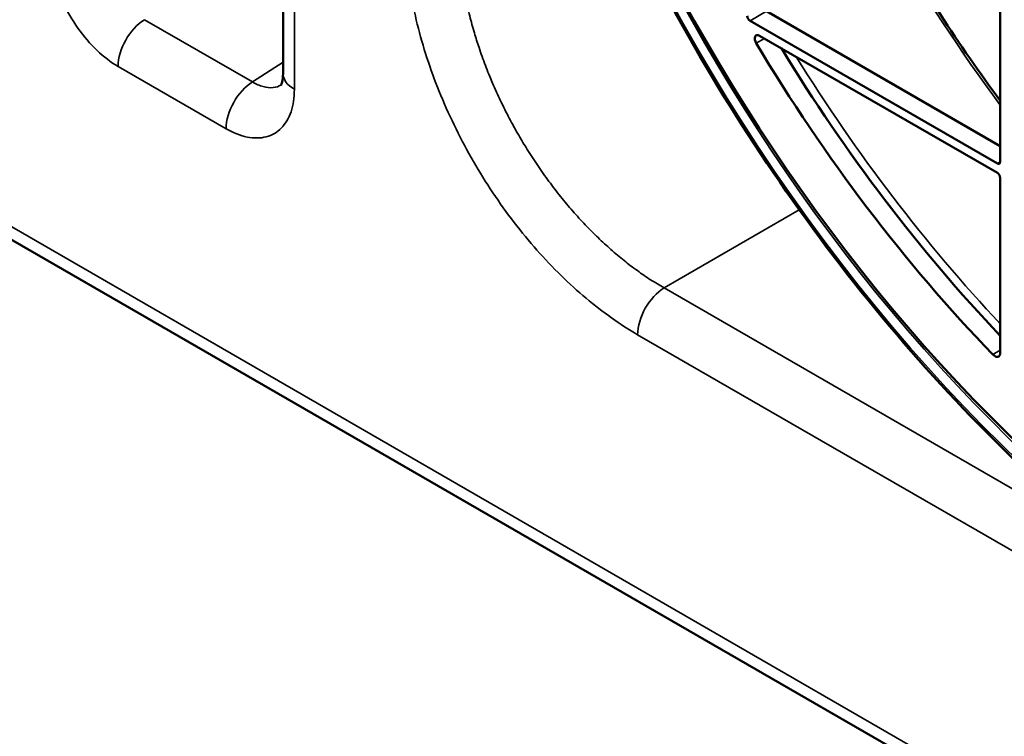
# Model space of a CAD drawing. Header units: millimetres. Extents: x 50 to 3176, y 50 to 2109.
# Tile 736 of 817: x 1893 to 1944, y 1599 to 1637. Entities that reach past the tile are written whole.
import ezdxf

# ---------------------------------------------------------------- set-up
doc = ezdxf.new("R2010")
doc.units = ezdxf.units.MM
doc.header["$LTSCALE"] = 10
doc.layers.add('Visible (ISO)', color=7, linetype='Continuous', lineweight=50)
doc.layers.add('Visible Narrow (ISO)', color=7, linetype='Continuous', lineweight=35)

msp = doc.modelspace()

# ---------------------------------------------------------------- linework, layer by layer
at = {"layer": 'Visible (ISO)'}
for p, q in [((1906.3524, 1754.4505), (1906.3524, 1633.7182)), ((1777.2837, 1691.5134), (2024.7711, 1548.6265)), ((1943.4497, 1643.9209), (1943.4497, 1629.1423)), ((1943.4497, 1629.9588), (1931.3582, 1636.9398)), ((1943.3083, 1629.0607), (1930.5097, 1636.4499)), ((1931.0046, 1635.6743), (1943.3083, 1628.5708)), ((1943.4497, 1628.3258), (1943.4497, 1619.2555))]:
    msp.add_line(p, q, dxfattribs=at)
for centre, major_axis, start_param, end_param in [((1957.1676, 1652.0042), (-28.9, 50.0563), 2.3697486, 7.0550293), ((1957.1676, 1652.0042), (-28.9, 50.0563), 0.8354587, 2.306134), ((1930.5097, 1636.6132), (0.1, -0.1732), 3.9269908, 5.4977871), ((1931.0046, 1635.3885), (-0.175, 0.3031), 5.4977871, 7.878367), ((1957.1676, 1652.0042), (27, -46.7654), 4.7367744, 5.1194207), ((1958.0161, 1652.4941), (-27, 46.7654), 1.611338, 1.964796), ((1943.3083, 1629.224), (0.1, -0.1732), 5.4977871, 7.0685835), ((1943.3083, 1628.4075), (-0.1, 0.1732), 3.9269908, 5.4977871), ((1943.1669, 1619.4188), (0.2, -0.3464), 5.1194207, 7.0685835)]:
    msp.add_ellipse(centre, major_axis=major_axis, ratio=0.5773503, start_param=start_param, end_param=end_param, dxfattribs=at)
for points, knots in [([(1987.5476, 1602.6558), (1990.5222, 1604.6378), (1992.9777, 1607.4823), (1996.5834, 1614.5992), (1997.7421, 1618.8579), (1998.6526, 1628.3564), (1998.4101, 1633.5899), (1996.5502, 1644.5139), (1994.9331, 1650.2025), (1990.485, 1661.4595), (1987.6543, 1667.0259), (1981.0658, 1677.4701), (1977.3091, 1682.346), (1969.2527, 1690.9113), (1964.9545, 1694.5995), (1956.257, 1700.4158), (1951.8592, 1702.5434), (1943.4098, 1705.0325), (1939.3611, 1705.3919), (1933.5257, 1704.5401), (1931.4907, 1703.9135), (1929.6206, 1702.9882)], [3.9640572, 3.9640572, 3.9640572, 3.9640572, 4.2873613, 4.2873613, 4.6078904, 4.6078904, 4.9270689, 4.9270689, 5.2462512, 5.2462512, 5.5655763, 5.5655763, 5.8849383, 5.8849383, 6.2042113, 6.2042113, 6.523339, 6.523339, 6.8428012, 6.8428012, 7.0315171, 7.0315171, 7.0315171, 7.0315171]), ([(1966.8429, 1599.4132), (1962.4311, 1600.793), (1957.8721, 1603.0856), (1948.8999, 1609.2598), (1944.4883, 1613.1432), (1936.2626, 1622.1007), (1932.4495, 1627.1725), (1925.8033, 1637.9924), (1922.971, 1643.7383), (1918.5714, 1655.3286), (1917.0052, 1661.1709), (1915.3006, 1672.368), (1915.1634, 1677.7207), (1915.9275, 1683.978), (1916.163, 1685.3534), (1916.4601, 1686.6788)], [2.9163352, 2.9163352, 2.9163352, 2.9163352, 3.2372528, 3.2372528, 3.5586651, 3.5586651, 3.8798407, 3.8798407, 4.200883, 4.200883, 4.5219994, 4.5219994, 4.8433527, 4.8433527, 4.9376464, 4.9376464, 4.9376464, 4.9376464]), ([(1943.4497, 1632.3066), (1941.3096, 1635.2107), (1939.3174, 1638.2831), (1935.9411, 1644.2334), (1934.5119, 1647.0864), (1933.25, 1649.973)], [3.73545391, 3.73545391, 3.73545391, 3.73545391, 3.93994823, 3.93994823, 4.11852772, 4.11852772, 4.11852772, 4.11852772]), ([(1906.2427, 1633.1005), (1906.2427, 1633.1005), (1906.2475, 1633.1072), (1906.2686, 1633.1502), (1906.2895, 1633.2014), (1906.3323, 1633.3829), (1906.3524, 1633.5352), (1906.3524, 1633.7184)], [0.09180753, 0.09180753, 0.09180753, 0.09180753, 0.13475748, 0.13475748, 0.20269128, 0.20269128, 0.28988246, 0.28988246, 0.28988246, 0.28988246])]:
    msp.add_open_spline(points, degree=3, knots=knots, dxfattribs=at)
at = {"layer": 'Visible Narrow (ISO)'}
for p, q in [((1906.9382, 1753.6342), (1906.9382, 1632.9017)), ((1776.8695, 1692.429), (2024.3569, 1549.5421)), ((1931.3582, 1636.9398), (1930.5097, 1636.4499)), ((1899.1865, 1636.5042), (1904.7696, 1633.2808)), ((1930.834, 1635.2801), (1931.2607, 1635.5265)), ((1897.3327, 1634.4055), (1897.3327, 1634.4049)), ((1903.4047, 1630.8608), (1897.8216, 1634.0842)), ((1906.3524, 1634.3128), (1904.7696, 1633.2808)), ((1943.3083, 1629.0607), (1943.4497, 1629.1423)), ((1926.0609, 1622.6212), (1933.0555, 1626.6595)), ((1926.0609, 1622.6212), (1949.37, 1609.1637)), ((2011.5877, 1570.0343), (1924.696, 1620.2013)), ((1943.4497, 1619.3992), (1943.0624, 1619.1756))]:
    msp.add_line(p, q, dxfattribs=at)
msp.add_ellipse((1957.309, 1652.0859), major_axis=(-29.5357, 51.1574), ratio=0.5773503, dxfattribs=at)
for centre, major_axis, start_param, end_param in [((1957.309, 1652.0859), (29.1332, -50.4601), 5.5025293, 10.2054339), ((1957.309, 1652.0859), (29.1332, -50.4601), 3.977837, 5.4469409), ((1964.4717, 1656.2213), (-26.7272, 46.2928), 1.3751664, 1.7664263), ((1899.2359, 1634.9007), (-1, -1.7321), 3.9618981, 5.497789), ((1958.0161, 1652.4941), (26.9928, -46.7529), 4.7532192, 5.1062789), ((1898.058, 1634.598), (-1, 0), 6.2444853, 6.2451737), ((1958.2227, 1652.6134), (26.8429, -46.4932), 4.7674215, 5.0980716), ((1908.3524, 1633.7182), (-2, 0), 0, 0.7853873), ((1904.8189, 1631.6773), (1, 1.7321), 0.8203055, 2.3561994), ((1926.1102, 1621.0177), (-1, -1.7321), 3.961898, 5.4977681)]:
    msp.add_ellipse(centre, major_axis=major_axis, ratio=0.5773503, start_param=start_param, end_param=end_param, dxfattribs=at)
for points, knots in [([(1924.696, 1620.2013), (1923.7849, 1620.7274), (1922.0128, 1621.9821), (1919.4417, 1624.4998), (1917.1431, 1627.4948), (1915.2209, 1630.8246), (1913.7771, 1634.3123), (1912.883, 1637.7967), (1912.6826, 1639.9577), (1912.6825, 1641.0092)], [0.00000688, 0.00000688, 0.00000688, 0.00000688, 0.14285714, 0.28571429, 0.42857143, 0.57142857, 0.71428571, 0.85714286, 0.99999318, 0.99999318, 0.99999318, 0.99999318]), ([(1926.0609, 1622.6212), (1925.8301, 1622.7532), (1925.5992, 1622.8939), (1925.1385, 1623.192), (1924.9086, 1623.3494), (1924.4489, 1623.6817), (1924.2189, 1623.8569), (1923.7642, 1624.221), (1923.5393, 1624.4099), (1923.0904, 1624.805), (1922.8664, 1625.0114), (1922.4235, 1625.4381), (1922.2046, 1625.6584), (1921.7687, 1626.1165), (1921.5518, 1626.3544), (1921.1252, 1626.8428), (1920.9155, 1627.0932), (1920.5042, 1627.6055), (1920.3026, 1627.8673), (1919.9086, 1628.401), (1919.716, 1628.673), (1919.3409, 1629.2258), (1919.1583, 1629.5067), (1918.8315, 1630.0318), (1918.6857, 1630.2748), (1918.3756, 1630.812), (1918.2128, 1631.1072), (1917.8995, 1631.7029), (1917.7489, 1632.0033), (1917.4607, 1632.6082), (1917.3231, 1632.9126), (1917.0613, 1633.524), (1916.9372, 1633.8309), (1916.703, 1634.4459), (1916.593, 1634.754), (1916.4058, 1635.3152), (1916.3263, 1635.5684), (1916.1652, 1636.1149), (1916.0855, 1636.4081), (1915.9399, 1636.9921), (1915.8742, 1637.2829), (1915.7556, 1637.8672), (1915.7031, 1638.1607), (1915.6143, 1638.7361), (1915.5777, 1639.0181), (1915.518, 1639.5852), (1915.4956, 1639.8702), (1915.4663, 1640.432), (1915.4596, 1640.7089), (1915.4607, 1640.9812)], [0, 0, 0, 0, 0.04143576, 0.04143576, 0.08285566, 0.08285566, 0.12464175, 0.12464175, 0.166043, 0.166043, 0.2080215, 0.2080215, 0.25, 0.25, 0.29277631, 0.29277631, 0.33555117, 0.33555117, 0.37832988, 0.37832988, 0.4211078, 0.4211078, 0.46389122, 0.46389122, 0.5, 0.5, 0.54294709, 0.54294709, 0.58588973, 0.58588973, 0.62883033, 0.62883033, 0.67176653, 0.67176653, 0.71470131, 0.71470131, 0.75, 0.75, 0.79104866, 0.79104866, 0.832094, 0.832094, 0.87407045, 0.87407045, 0.91512986, 0.91512986, 0.95756483, 0.95756483, 0.99999979, 0.99999979, 0.99999979, 0.99999979]), ([(1897.8216, 1634.0842), (1897.4407, 1634.3042), (1896.719, 1634.8552), (1895.7094, 1636.0278), (1894.9153, 1637.4032), (1894.4044, 1638.8643), (1894.2882, 1639.765), (1894.2882, 1640.2052)], [0, 0, 0, 0, 0.2, 0.4, 0.6, 0.8, 0.99999251, 0.99999251, 0.99999251, 0.99999251]), ([(1906.9382, 1632.9017), (1906.9381, 1632.4617), (1906.822, 1631.6952), (1906.3112, 1630.824), (1905.5171, 1630.3655), (1904.5076, 1630.3585), (1903.7857, 1630.6409), (1903.4048, 1630.8608)], [0.00000935, 0.00000935, 0.00000935, 0.00000935, 0.2, 0.4, 0.6, 0.8, 1, 1, 1, 1]), ([(1906.2555, 1633.1236), (1906.1318, 1633.0521), (1905.9932, 1633.0074), (1905.844, 1632.991), (1905.6815, 1632.9731), (1905.5065, 1632.9888), (1905.325, 1633.0378), (1905.1436, 1633.0868), (1904.9559, 1633.169), (1904.7696, 1633.2808)], [0.5001949, 0.5001949, 0.5001949, 0.5001949, 0.65747102, 0.65747102, 0.65747102, 0.82874792, 0.82874792, 0.82874792, 1, 1, 1, 1])]:
    msp.add_open_spline(points, degree=3, knots=knots, dxfattribs=at)

doc.saveas('drawing.dxf')
